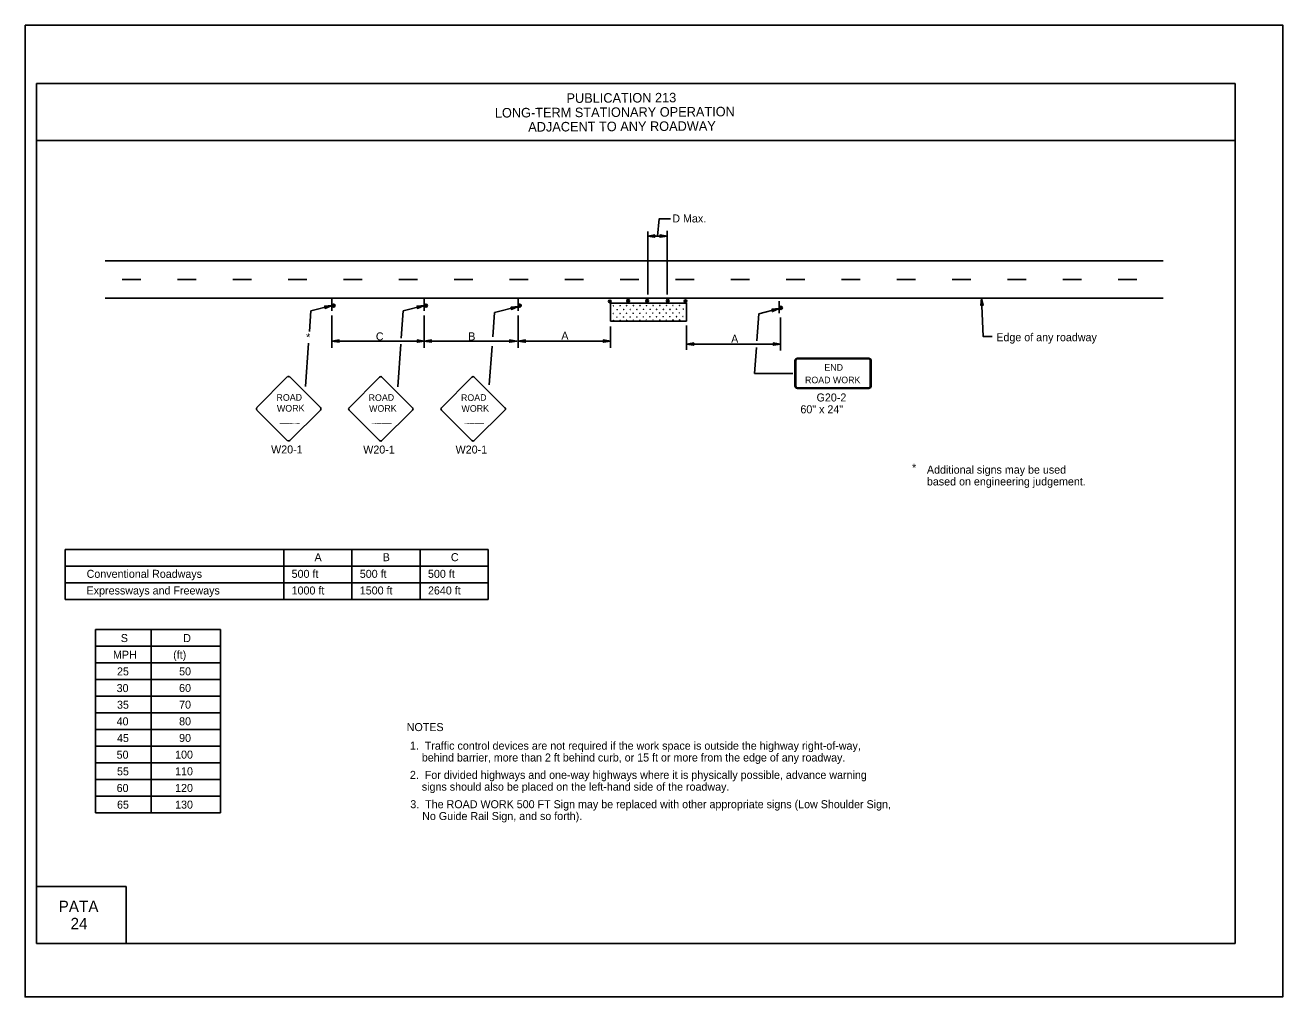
# Model space of a CAD drawing. Extents: x -14145 to -13662, y 30244 to 30661.
# Drawn here: x -13790.17 to -13757.17, y 30370.81 to 30396.31 of the extents above; entities that cross this region are included whole.
import ezdxf

# ---------------------------------------------------------------- set-up
doc = ezdxf.new("R2010")
doc.units = 0
for name, color, linetype in [('1', 7, 'Continuous'), ('10', 7, 'Continuous'), ('2', 7, 'Continuous'), ('4', 7, 'Continuous'), ('61', 7, 'Continuous')]:
    doc.layers.add(name, color=color, linetype=linetype)

msp = doc.modelspace()

# ---------------------------------------------------------------- linework, layer by layer
at = {"layer": '1'}
for p, q in [((-13773.838, 30389.234), (-13773.838, 30390.89)), ((-13773.838, 30390.77), (-13773.328, 30390.77)), ((-13773.328, 30389.234), (-13773.328, 30390.908)), ((-13788.07, 30390.122), (-13760.314, 30390.122)), ((-13787.628, 30389.63), (-13787.142, 30389.63)), ((-13786.176, 30389.63), (-13785.69, 30389.63)), ((-13784.724, 30389.63), (-13784.238, 30389.63)), ((-13783.272, 30389.63), (-13782.786, 30389.63)), ((-13781.82, 30389.63), (-13781.334, 30389.63)), ((-13780.368, 30389.63), (-13779.882, 30389.63)), ((-13778.916, 30389.63), (-13778.43, 30389.63)), ((-13777.464, 30389.63), (-13776.978, 30389.63)), ((-13776.012, 30389.63), (-13775.526, 30389.63)), ((-13774.56, 30389.63), (-13774.074, 30389.63)), ((-13773.108, 30389.63), (-13772.622, 30389.63)), ((-13771.656, 30389.63), (-13771.17, 30389.63)), ((-13770.204, 30389.63), (-13769.718, 30389.63)), ((-13768.752, 30389.63), (-13768.266, 30389.63)), ((-13767.3, 30389.63), (-13766.814, 30389.63)), ((-13765.848, 30389.63), (-13765.362, 30389.63)), ((-13764.396, 30389.63), (-13763.91, 30389.63)), ((-13762.944, 30389.63), (-13762.458, 30389.63)), ((-13761.492, 30389.63), (-13761.006, 30389.63)), ((-13788.07, 30389.138), (-13760.314, 30389.138)), ((-13782.124, 30389.12), (-13782.124, 30388.808)), ((-13779.7, 30389.12), (-13779.7, 30388.808)), ((-13777.24, 30389.12), (-13777.24, 30388.808)), ((-13770.387, 30389.062), (-13770.387, 30388.75)), ((-13782.716, 30388.266), (-13782.676, 30388.813)), ((-13782.677, 30388.813), (-13782.13, 30388.953)), ((-13780.305, 30388.091), (-13780.252, 30388.813)), ((-13780.253, 30388.813), (-13779.706, 30388.953)), ((-13777.904, 30388.125), (-13777.858, 30388.764)), ((-13777.859, 30388.764), (-13777.239, 30388.923)), ((-13772.817, 30389.008), (-13774.816, 30389.008)), ((-13774.816, 30388.539), (-13774.816, 30389.008)), ((-13772.817, 30388.539), (-13772.817, 30389.008)), ((-13770.975, 30388.026), (-13770.923, 30388.733)), ((-13770.924, 30388.734), (-13770.393, 30388.87)), ((-13782.124, 30387.835), (-13782.124, 30388.691)), ((-13779.7, 30387.835), (-13779.7, 30388.691)), ((-13777.24, 30387.835), (-13777.24, 30388.691)), ((-13772.817, 30388.539), (-13774.816, 30388.539)), ((-13774.815, 30388.401), (-13774.815, 30387.835)), ((-13772.817, 30387.786), (-13772.817, 30388.424)), ((-13770.357, 30387.767), (-13770.357, 30388.631)), ((-13782.822, 30386.824), (-13782.738, 30387.961)), ((-13779.7, 30388.015), (-13782.124, 30388.015)), ((-13780.399, 30386.814), (-13780.316, 30387.937)), ((-13777.276, 30388.015), (-13779.7, 30388.015)), ((-13777.997, 30386.868), (-13777.922, 30387.883)), ((-13774.816, 30388.015), (-13777.24, 30388.015)), ((-13770.357, 30387.936), (-13772.817, 30387.936)), ((-13771.038, 30387.162), (-13770.988, 30387.846)), ((-13769.974, 30387.514), (-13769.974, 30386.826)), ((-13769.949, 30387.514), (-13769.949, 30386.826)), ((-13768.04, 30387.565), (-13769.913, 30387.565)), ((-13768.04, 30387.565), (-13769.913, 30387.565)), ((-13768.04, 30387.55), (-13769.913, 30387.55)), ((-13768.04, 30387.55), (-13769.913, 30387.55)), ((-13768.004, 30386.826), (-13768.004, 30387.514)), ((-13767.979, 30386.826), (-13767.979, 30387.514)), ((-13783.296, 30387.074), (-13784.091, 30386.271)), ((-13782.427, 30386.271), (-13783.23, 30387.074)), ((-13780.879, 30387.07), (-13781.674, 30386.267)), ((-13780.01, 30386.267), (-13780.813, 30387.07)), ((-13778.455, 30387.07), (-13779.25, 30386.267)), ((-13777.586, 30386.267), (-13778.389, 30387.07)), ((-13770.033, 30387.162), (-13771.038, 30387.162)), ((-13769.913, 30386.789), (-13768.04, 30386.789)), ((-13769.913, 30386.774), (-13768.04, 30386.774)), ((-13784.091, 30386.205), (-13783.296, 30385.41)), ((-13783.23, 30385.41), (-13782.427, 30386.205)), ((-13781.674, 30386.201), (-13780.879, 30385.406)), ((-13780.813, 30385.406), (-13780.01, 30386.201)), ((-13779.25, 30386.201), (-13778.455, 30385.406)), ((-13778.389, 30385.406), (-13777.586, 30386.201)), ((-13778.021, 30382.546), (-13789.128, 30382.546)), ((-13789.128, 30381.235), (-13789.128, 30382.546)), ((-13783.389, 30381.235), (-13783.389, 30382.546)), ((-13781.599, 30381.235), (-13781.599, 30382.546)), ((-13779.81, 30381.235), (-13779.81, 30382.546)), ((-13778.021, 30381.235), (-13778.021, 30382.546)), ((-13778.021, 30382.109), (-13789.128, 30382.109)), ((-13778.021, 30381.672), (-13789.128, 30381.672)), ((-13778.021, 30381.235), (-13789.128, 30381.235)), ((-13785.051, 30380.447), (-13788.328, 30380.447)), ((-13788.328, 30375.639), (-13788.328, 30380.447)), ((-13786.871, 30375.639), (-13786.871, 30380.447)), ((-13785.051, 30375.639), (-13785.051, 30380.447)), ((-13785.051, 30380.01), (-13788.328, 30380.01)), ((-13785.051, 30379.573), (-13788.328, 30379.573)), ((-13785.051, 30379.135), (-13788.328, 30379.135)), ((-13785.051, 30378.698), (-13788.328, 30378.698)), ((-13785.051, 30378.261), (-13788.328, 30378.261)), ((-13785.051, 30377.824), (-13788.328, 30377.824)), ((-13785.051, 30377.387), (-13788.328, 30377.387)), ((-13785.051, 30376.95), (-13788.328, 30376.95)), ((-13785.051, 30376.513), (-13788.328, 30376.513)), ((-13785.051, 30376.076), (-13788.328, 30376.076)), ((-13785.051, 30375.639), (-13788.328, 30375.639))]:
    msp.add_line(p, q, dxfattribs=at)
for points in [[(-13773.24, 30391.226), (-13773.534, 30391.226), (-13773.583, 30390.77)], [(-13773.664, 30390.746), (-13773.67, 30390.758), (-13773.838, 30390.77), (-13773.664, 30390.746), (-13773.652, 30390.74), (-13773.838, 30390.77), (-13773.67, 30390.776), (-13773.664, 30390.788), (-13773.838, 30390.77), (-13773.652, 30390.8), (-13773.664, 30390.788)], [(-13773.508, 30390.794), (-13773.502, 30390.782), (-13773.328, 30390.77), (-13773.508, 30390.794), (-13773.514, 30390.8), (-13773.328, 30390.77), (-13773.502, 30390.764), (-13773.508, 30390.752), (-13773.328, 30390.77), (-13773.514, 30390.74), (-13773.508, 30390.752)], [(-13765.051, 30388.967), (-13765.063, 30388.973), (-13765.08, 30389.139), (-13765.051, 30388.967), (-13765.038, 30388.956), (-13765.08, 30389.139), (-13765.081, 30388.971), (-13765.092, 30388.965), (-13765.08, 30389.139), (-13765.098, 30388.951), (-13765.092, 30388.965)], [(-13764.804, 30388.139), (-13765.04, 30388.139), (-13765.08, 30389.139)], [(-13782.31, 30388.929), (-13782.298, 30388.917), (-13782.13, 30388.953), (-13782.31, 30388.929), (-13782.316, 30388.935), (-13782.13, 30388.953), (-13782.292, 30388.899), (-13782.298, 30388.887), (-13782.13, 30388.953), (-13782.304, 30388.875), (-13782.298, 30388.887)], [(-13779.886, 30388.929), (-13779.874, 30388.917), (-13779.706, 30388.953), (-13779.886, 30388.929), (-13779.892, 30388.935), (-13779.706, 30388.953), (-13779.868, 30388.899), (-13779.874, 30388.887), (-13779.706, 30388.953), (-13779.88, 30388.875), (-13779.874, 30388.887)], [(-13777.419, 30388.899), (-13777.407, 30388.887), (-13777.239, 30388.923), (-13777.419, 30388.899), (-13777.425, 30388.905), (-13777.239, 30388.923), (-13777.401, 30388.869), (-13777.407, 30388.857), (-13777.239, 30388.923), (-13777.413, 30388.845), (-13777.407, 30388.857)], [(-13770.573, 30388.846), (-13770.561, 30388.834), (-13770.393, 30388.87), (-13770.573, 30388.846), (-13770.579, 30388.852), (-13770.393, 30388.87), (-13770.555, 30388.816), (-13770.561, 30388.804), (-13770.393, 30388.87), (-13770.567, 30388.792), (-13770.561, 30388.804)], [(-13781.944, 30387.997), (-13781.95, 30388.009), (-13782.124, 30388.015), (-13781.944, 30387.997), (-13781.938, 30387.985), (-13782.124, 30388.015), (-13781.95, 30388.027), (-13781.944, 30388.039), (-13782.124, 30388.015), (-13781.938, 30388.045), (-13781.944, 30388.039)], [(-13779.88, 30388.039), (-13779.868, 30388.021), (-13779.7, 30388.015), (-13779.88, 30388.039), (-13779.886, 30388.045), (-13779.7, 30388.015), (-13779.868, 30388.003), (-13779.88, 30387.991), (-13779.7, 30388.015), (-13779.886, 30387.985), (-13779.88, 30387.991)], [(-13779.52, 30387.997), (-13779.526, 30388.009), (-13779.7, 30388.015), (-13779.52, 30387.997), (-13779.514, 30387.985), (-13779.7, 30388.015), (-13779.526, 30388.027), (-13779.52, 30388.039), (-13779.7, 30388.015), (-13779.514, 30388.045), (-13779.52, 30388.039)], [(-13777.456, 30388.039), (-13777.444, 30388.021), (-13777.276, 30388.015), (-13777.456, 30388.039), (-13777.462, 30388.045), (-13777.276, 30388.015), (-13777.444, 30388.003), (-13777.456, 30387.991), (-13777.276, 30388.015), (-13777.462, 30387.985), (-13777.456, 30387.991)], [(-13777.06, 30387.991), (-13777.072, 30388.009), (-13777.24, 30388.015), (-13777.06, 30387.991), (-13777.054, 30387.985), (-13777.24, 30388.015), (-13777.072, 30388.027), (-13777.06, 30388.039), (-13777.24, 30388.015), (-13777.054, 30388.045), (-13777.06, 30388.039)], [(-13774.996, 30388.039), (-13774.984, 30388.021), (-13774.816, 30388.015), (-13774.996, 30388.039), (-13775.002, 30388.045), (-13774.816, 30388.015), (-13774.984, 30388.003), (-13774.996, 30387.991), (-13774.816, 30388.015), (-13775.002, 30387.985), (-13774.996, 30387.991)], [(-13772.637, 30387.912), (-13772.643, 30387.924), (-13772.817, 30387.936), (-13772.637, 30387.912), (-13772.631, 30387.906), (-13772.817, 30387.936), (-13772.643, 30387.942), (-13772.637, 30387.954), (-13772.817, 30387.936), (-13772.631, 30387.966), (-13772.637, 30387.954)], [(-13770.537, 30387.96), (-13770.531, 30387.942), (-13770.357, 30387.936), (-13770.537, 30387.96), (-13770.543, 30387.966), (-13770.357, 30387.936), (-13770.531, 30387.93), (-13770.537, 30387.912), (-13770.357, 30387.936), (-13770.543, 30387.906), (-13770.537, 30387.912)]]:
    msp.add_lwpolyline(points, dxfattribs=at)
for centre, radius in [((-13774.835, 30389.058), 0.0354), ((-13774.838, 30389.055), 0.0143), ((-13774.353, 30389.07), 0.037), ((-13774.356, 30389.068), 0.0172), ((-13773.853, 30389.07), 0.037), ((-13773.856, 30389.068), 0.0172), ((-13773.314, 30389.072), 0.0353), ((-13773.311, 30389.073), 0.014), ((-13772.846, 30389.064), 0.0331), ((-13772.847, 30389.065), 0.012), ((-13782.084, 30388.947), 0.0408), ((-13779.66, 30388.947), 0.0408), ((-13777.2, 30388.947), 0.0408), ((-13774.741, 30388.741), 0.00272), ((-13774.734, 30388.942), 0.00272), ((-13774.64, 30388.839), 0.00272), ((-13774.564, 30388.742), 0.00272), ((-13774.562, 30388.943), 0.00272), ((-13774.468, 30388.843), 0.00272), ((-13774.393, 30388.745), 0.00272), ((-13774.389, 30388.944), 0.00272), ((-13774.293, 30388.846), 0.00272), ((-13774.222, 30388.745), 0.00272), ((-13774.215, 30388.945), 0.00272), ((-13774.121, 30388.843), 0.00272), ((-13774.045, 30388.746), 0.00272), ((-13774.041, 30388.944), 0.00272), ((-13773.949, 30388.848), 0.00272), ((-13773.874, 30388.75), 0.00272), ((-13773.869, 30388.946), 0.00272), ((-13773.774, 30388.85), 0.00272), ((-13773.703, 30388.75), 0.00272), ((-13773.696, 30388.947), 0.00272), ((-13773.603, 30388.848), 0.00272), ((-13773.526, 30388.751), 0.00272), ((-13773.522, 30388.948), 0.00272), ((-13773.427, 30388.85), 0.00272), ((-13773.353, 30388.751), 0.00272), ((-13773.348, 30388.947), 0.00272), ((-13773.253, 30388.849), 0.00272), ((-13773.178, 30388.752), 0.00272), ((-13773.176, 30388.949), 0.00272), ((-13773.081, 30388.854), 0.00272), ((-13773.08, 30388.851), 0.00272), ((-13773.007, 30388.756), 0.00272), ((-13773.001, 30388.952), 0.00272), ((-13772.906, 30388.856), 0.00272), ((-13770.347, 30388.889), 0.0408), ((-13774.734, 30388.56), 0.00272), ((-13774.644, 30388.645), 0.00272), ((-13774.562, 30388.562), 0.00272), ((-13774.473, 30388.648), 0.00272), ((-13774.389, 30388.563), 0.00272), ((-13774.298, 30388.649), 0.00272), ((-13774.215, 30388.564), 0.00272), ((-13774.125, 30388.649), 0.00272), ((-13774.041, 30388.563), 0.00272), ((-13773.954, 30388.653), 0.00272), ((-13773.869, 30388.565), 0.00272), ((-13773.779, 30388.654), 0.00272), ((-13773.696, 30388.566), 0.00272), ((-13773.606, 30388.654), 0.00272), ((-13773.522, 30388.567), 0.00272), ((-13773.432, 30388.655), 0.00272), ((-13773.348, 30388.566), 0.00272), ((-13773.259, 30388.656), 0.00272), ((-13773.176, 30388.568), 0.00272), ((-13773.086, 30388.659), 0.00272), ((-13773.085, 30388.656), 0.00272), ((-13773.001, 30388.571), 0.00272), ((-13772.912, 30388.66), 0.00272)]:
    msp.add_circle(centre, radius, dxfattribs=at)
for centre, radius, start, end in [((-13782.089, 30388.955), 0.0214, 189.521, 184.2501), ((-13779.665, 30388.955), 0.0214, 189.521, 184.2501), ((-13777.205, 30388.955), 0.0214, 189.521, 184.2501), ((-13770.352, 30388.897), 0.0214, 189.521, 184.2501), ((-13783.261, 30387.04), 0.0465, 45, 135), ((-13780.845, 30387.037), 0.0465, 45, 135), ((-13778.421, 30387.037), 0.0465, 45, 135), ((-13784.056, 30386.238), 0.0465, 135, 225), ((-13782.458, 30386.237), 0.0465, 315, 45), ((-13781.64, 30386.234), 0.0465, 135, 225), ((-13780.041, 30386.234), 0.0465, 315, 45), ((-13779.216, 30386.234), 0.0465, 135, 225), ((-13777.617, 30386.234), 0.0465, 315, 45), ((-13783.261, 30385.442), 0.0465, 225, 315), ((-13780.845, 30385.439), 0.0465, 225, 315), ((-13778.421, 30385.439), 0.0465, 225, 315)]:
    msp.add_arc(centre, radius, start, end, dxfattribs=at)
for centre, major_axis, ratio, start_param, end_param in [((-13769.912, 30387.513), (0.0609, 0), 0.839899, 1.570796, 3.141593), ((-13769.912, 30387.513), (0, -0.0365), 0.999938, 3.141593, 4.712389), ((-13768.039, 30387.513), (-0.0609, 0), 0.839899, 3.141593, 4.712389), ((-13768.039, 30387.513), (0, 0.0365), 0.999938, 4.712389, 6.283185), ((-13769.912, 30386.825), (0.0609, 0), 0.839899, 3.141593, 4.712389), ((-13769.912, 30386.825), (0, -0.0365), 0.999938, 4.712389, 6.283185), ((-13768.039, 30386.825), (0, 0.0365), 0.999938, 3.141593, 4.712389), ((-13768.039, 30386.825), (-0.0609, 0), 0.839899, 1.570796, 3.141593)]:
    msp.add_ellipse(centre, major_axis=major_axis, ratio=ratio, start_param=start_param, end_param=end_param, dxfattribs=at)
at = {"layer": '10'}
for p, q in [((-13789.874, 30394.777), (-13758.422, 30394.777)), ((-13789.874, 30372.207), (-13789.874, 30394.777)), ((-13758.422, 30394.777), (-13758.422, 30372.207)), ((-13789.874, 30393.277), (-13758.422, 30393.277)), ((-13789.874, 30373.707), (-13787.524, 30373.707)), ((-13787.524, 30373.707), (-13787.524, 30372.207)), ((-13758.422, 30372.207), (-13789.874, 30372.207))]:
    msp.add_line(p, q, dxfattribs=at)
at = {"layer": '61'}
msp.add_lwpolyline([(-13790.174, 30396.307), (-13757.174, 30396.307), (-13757.174, 30370.807), (-13790.174, 30370.807)], close=True, dxfattribs=at)

# ---------------------------------------------------------------- texts
at = {"layer": '1'}
for s, p in [('END', (-13769.202, 30387.24)), ('ROAD WORK', (-13769.711, 30386.909))]:
    msp.add_text(s, height=0.173, dxfattribs=at).set_placement(p)
for s, height, rotation, p in [('ROAD', 0.1735, 0.7566, (-13783.578, 30386.446)), ('ROAD', 0.1735, 0.7566, (-13781.161, 30386.442)), ('ROAD', 0.1735, 0.7566, (-13778.737, 30386.442)), ('WORK', 0.1733, 0.7588, (-13783.565, 30386.161)), ('WORK', 0.1733, 0.7588, (-13781.148, 30386.157)), ('WORK', 0.1733, 0.7588, (-13778.724, 30386.157)), ('____', 0.173, 0.7481, (-13783.492, 30385.89)), ('____', 0.173, 0.7481, (-13781.075, 30385.886)), ('____', 0.173, 0.7481, (-13778.651, 30385.886))]:
    msp.add_text(s, height=height, rotation=rotation, dxfattribs=at).set_placement(p)
at = {"layer": '2'}
for s, height, p in [('D Max.', 0.21, (-13773.193, 30391.129)), ('*', 0.21, (-13782.801, 30388.012)), ('C', 0.21, (-13780.971, 30388.034)), ('B', 0.21, (-13778.547, 30388.034)), ('A', 0.21, (-13776.105, 30388.052)), ('A', 0.21, (-13771.65, 30387.97)), ('Edge of any roadway', 0.21, (-13764.692, 30388.012)), ('G20-2', 0.21, (-13769.408, 30386.431)), ('60" x 24"', 0.21, (-13769.832, 30386.121)), ('W20-1', 0.21, (-13783.72, 30385.067)), ('W20-1', 0.21, (-13781.303, 30385.064)), ('W20-1', 0.21, (-13778.879, 30385.064)), ('*', 0.21, (-13766.903, 30384.59)), ('Additional signs may be used', 0.21, (-13766.513, 30384.537)), ('based on engineering judgement.', 0.21, (-13766.513, 30384.227)), ('A', 0.21, (-13782.581, 30382.24)), ('B', 0.21, (-13780.792, 30382.24)), ('C', 0.21, (-13779.003, 30382.24)), ('Conventional Roadways', 0.21, (-13788.561, 30381.803)), ('500 ft', 0.21, (-13783.182, 30381.803)), ('500 ft', 0.21, (-13781.393, 30381.803)), ('500 ft', 0.21, (-13779.604, 30381.803)), ('Expressways and Freeways', 0.21, (-13788.561, 30381.366)), ('1000 ft', 0.21, (-13783.182, 30381.366)), ('1500 ft', 0.21, (-13781.393, 30381.366)), ('2640 ft', 0.21, (-13779.604, 30381.366)), ('S', 0.21, (-13787.663, 30380.117)), ('D', 0.21, (-13786.025, 30380.117)), ('MPH', 0.21, (-13787.868, 30379.68)), ('(ft)', 0.21, (-13786.29, 30379.68)), ('25', 0.2098, (-13787.763, 30379.243)), ('50', 0.2098, (-13786.134, 30379.244)), ('30', 0.2098, (-13787.773, 30378.805)), ('60', 0.2098, (-13786.134, 30378.807)), ('35', 0.2098, (-13787.763, 30378.368)), ('70', 0.2098, (-13786.134, 30378.37)), ('40', 0.2098, (-13787.773, 30377.931)), ('80', 0.2098, (-13786.134, 30377.933)), ('NOTES', 0.21, (-13780.162, 30377.781)), ('45', 0.2098, (-13787.763, 30377.494)), ('90', 0.2098, (-13786.134, 30377.496)), ('1.  Traffic control devices are not required if the work space is outside the highway right-of-way,', 0.21, (-13780.078, 30377.293)), ('50', 0.2098, (-13787.773, 30377.057)), ('100', 0.2098, (-13786.239, 30377.059)), ('    behind barrier, more than 2 ft behind curb, or 15 ft or more from the edge of any roadway.', 0.21, (-13780.078, 30376.983)), ('110', 0.2098, (-13786.239, 30376.621)), ('55', 0.2098, (-13787.763, 30376.62)), ('2.  For divided highways and one-way highways where it is physically possible, advance warning', 0.21, (-13780.078, 30376.527)), ('60', 0.2098, (-13787.773, 30376.183)), ('120', 0.2098, (-13786.239, 30376.184)), ('    signs should also be placed on the left-hand side of the roadway.', 0.21, (-13780.078, 30376.217)), ('65', 0.2098, (-13787.763, 30375.746)), ('130', 0.2098, (-13786.239, 30375.747)), ('3.  The ROAD WORK 500 FT Sign may be replaced with other appropriate signs (Low Shoulder Sign,', 0.21, (-13780.068, 30375.757)), ('    No Guide Rail Sign, and so forth).', 0.21, (-13780.068, 30375.447))]:
    msp.add_text(s, height=height, dxfattribs=at).set_placement(p)
at = {"layer": '4'}
for s, p in [('PUBLICATION 213', (-13775.969, 30394.266)), ('LONG-TERM STATIONARY OPERATION', (-13777.849, 30393.881)), ('ADJACENT TO ANY ROADWAY', (-13776.973, 30393.512))]:
    msp.add_text(s, height=0.25, rotation=0.31, dxfattribs=at).set_placement(p)
for s, p in [('PATA', (-13789.296, 30373.03)), ('24', (-13788.983, 30372.58))]:
    msp.add_text(s, height=0.3, dxfattribs=at).set_placement(p)

doc.saveas('drawing.dxf')
